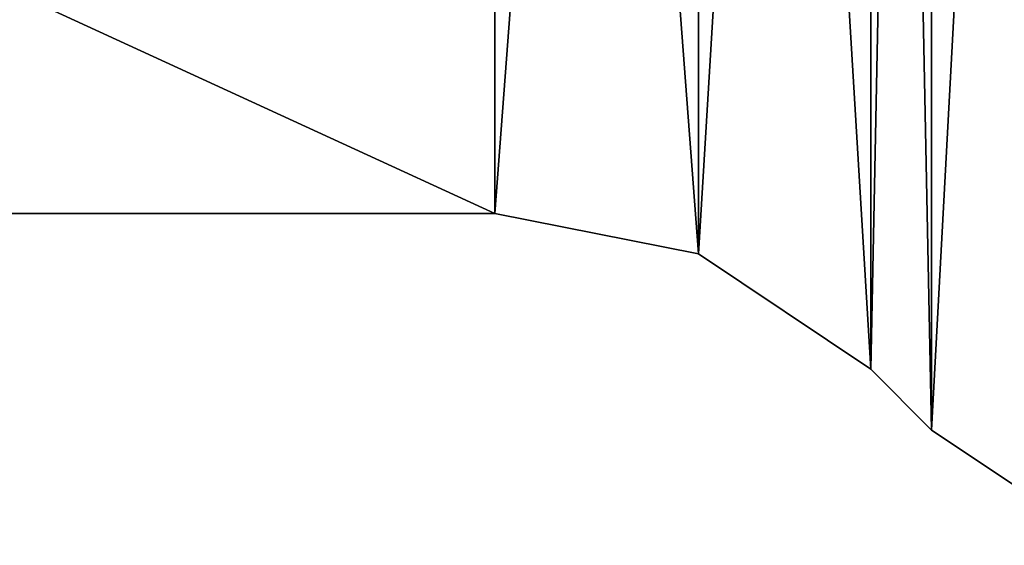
# Model space of a CAD drawing. Header units: inches. Extents: x -10 to 10, y -2.3 to 4.3.
# Tile 346 of 656: x -4.004 to -3.078, y -2.267 to -1.773. Entities that reach past the tile are written whole.
import ezdxf

# ---------------------------------------------------------------- set-up
doc = ezdxf.new("R2010")
doc.units = ezdxf.units.IN
doc.header["$LTSCALE"] = 65.185185
doc.header["$MEASUREMENT"] = 0
for name, color, linetype in [('11184', 7, 'CONTINUOUS'), ('11193', 7, 'CONTINUOUS'), ('11245', 7, 'CONTINUOUS'), ('11246', 7, 'CONTINUOUS'), ('11247', 7, 'CONTINUOUS'), ('11248', 7, 'CONTINUOUS')]:
    doc.layers.add(name, color=color, linetype=linetype)

msp = doc.modelspace()

# ---------------------------------------------------------------- linework, layer by layer
at = {"layer": '11184', "linetype": 'Continuous'}
for points in [[(-3.14645, 0.74855, 13.9861), (-2.98421, 0.85689, 13.9861), (-3.14645, -2.15855, 13.9861), (-3.14645, 0.74855, 13.9861)], [(-3.14645, -2.15855, 13.9861), (-2.98421, 0.85689, 13.9861), (-2.98421, -2.26689, 13.9861), (-3.14645, -2.15855, 13.9861)], [(-3.20355, 0.69145, 13.9861), (-3.14645, 0.74855, 13.9861), (-3.20355, -2.10145, 13.9861), (-3.20355, 0.69145, 13.9861)], [(-3.20355, -2.10145, 13.9861), (-3.14645, 0.74855, 13.9861), (-3.14645, -2.15855, 13.9861), (-3.20355, -2.10145, 13.9861)], [(-3.36579, 0.58311, 13.9861), (-3.20355, 0.69145, 13.9861), (-3.36579, -1.99311, 13.9861), (-3.36579, 0.58311, 13.9861)], [(-3.36579, -1.99311, 13.9861), (-3.20355, 0.69145, 13.9861), (-3.20355, -2.10145, 13.9861), (-3.36579, -1.99311, 13.9861)], [(-3.55711, 0.545, 13.9861), (-3.36579, 0.58311, 13.9861), (-3.55711, -1.955, 13.9861), (-3.55711, 0.545, 13.9861)], [(-3.55711, -1.955, 13.9861), (-3.36579, 0.58311, 13.9861), (-3.36579, -1.99311, 13.9861), (-3.55711, -1.955, 13.9861)], [(-9, -1.955, 13.9861), (-9, 0.545, 13.9861), (-3.55711, 0.545, 13.9861), (-9, -1.955, 13.9861)], [(-9, -1.955, 13.9861), (-3.55711, 0.545, 13.9861), (-3.55711, -1.955, 13.9861), (-9, -1.955, 13.9861)]]:
    msp.add_3dface(points, dxfattribs=at)
at = {"layer": '11193', "linetype": 'Continuous'}
for points in [[(-3.14645, 0.74855, 14.1431), (-2.98421, -2.26689, 14.1431), (-2.98421, 0.85689, 14.1431), (-3.14645, 0.74855, 14.1431)], [(-3.20355, 0.69145, 14.1431), (-3.14645, -2.15855, 14.1431), (-3.14645, 0.74855, 14.1431), (-3.20355, 0.69145, 14.1431)], [(-3.14645, -2.15855, 14.1431), (-2.98421, -2.26689, 14.1431), (-3.14645, 0.74855, 14.1431), (-3.14645, -2.15855, 14.1431)], [(-3.36579, 0.58311, 14.1431), (-3.20355, -2.10145, 14.1431), (-3.20355, 0.69145, 14.1431), (-3.36579, 0.58311, 14.1431)], [(-3.20355, -2.10145, 14.1431), (-3.14645, -2.15855, 14.1431), (-3.20355, 0.69145, 14.1431), (-3.20355, -2.10145, 14.1431)], [(-3.55711, 0.545, 14.1431), (-3.36579, -1.99311, 14.1431), (-3.36579, 0.58311, 14.1431), (-3.55711, 0.545, 14.1431)], [(-3.36579, -1.99311, 14.1431), (-3.20355, -2.10145, 14.1431), (-3.36579, 0.58311, 14.1431), (-3.36579, -1.99311, 14.1431)], [(-9, 0.545, 14.1431), (-9, -1.955, 14.1431), (-3.55711, -1.955, 14.1431), (-9, 0.545, 14.1431)], [(-3.55711, 0.545, 14.1431), (-9, 0.545, 14.1431), (-3.55711, -1.955, 14.1431), (-3.55711, 0.545, 14.1431)], [(-3.36579, -1.99311, 14.1431), (-3.55711, 0.545, 14.1431), (-3.55711, -1.955, 14.1431), (-3.36579, -1.99311, 14.1431)]]:
    msp.add_3dface(points, dxfattribs=at)
at = {"layer": '11245', "linetype": 'Continuous'}
for points in [[(-3.14645, -2.15855, 13.9861), (-2.98421, -2.26689, 13.9861), (-3.14645, -2.15855, 14.1431), (-3.14645, -2.15855, 13.9861)], [(-2.98421, -2.26689, 13.9861), (-2.98421, -2.26689, 14.1431), (-3.14645, -2.15855, 14.1431), (-2.98421, -2.26689, 13.9861)]]:
    msp.add_3dface(points, dxfattribs=at)
at = {"layer": '11246', "linetype": 'Continuous'}
for points in [[(-3.20355, -2.10145, 13.9861), (-3.14645, -2.15855, 13.9861), (-3.14645, -2.15855, 14.1431), (-3.20355, -2.10145, 13.9861)], [(-3.20355, -2.10145, 13.9861), (-3.14645, -2.15855, 14.1431), (-3.20355, -2.10145, 14.1431), (-3.20355, -2.10145, 13.9861)]]:
    msp.add_3dface(points, dxfattribs=at)
at = {"layer": '11247', "linetype": 'Continuous'}
for points in [[(-3.55711, -1.955, 13.9861), (-3.36579, -1.99311, 13.9861), (-3.55711, -1.955, 14.1431), (-3.55711, -1.955, 13.9861)], [(-3.36579, -1.99311, 13.9861), (-3.36579, -1.99311, 14.1431), (-3.55711, -1.955, 14.1431), (-3.36579, -1.99311, 13.9861)], [(-3.36579, -1.99311, 13.9861), (-3.20355, -2.10145, 13.9861), (-3.36579, -1.99311, 14.1431), (-3.36579, -1.99311, 13.9861)], [(-3.20355, -2.10145, 13.9861), (-3.20355, -2.10145, 14.1431), (-3.36579, -1.99311, 14.1431), (-3.20355, -2.10145, 13.9861)]]:
    msp.add_3dface(points, dxfattribs=at)
at = {"layer": '11248', "linetype": 'Continuous'}
for points in [[(-9, -1.955, 14.1431), (-9, -1.955, 13.9861), (-3.55711, -1.955, 13.9861), (-9, -1.955, 14.1431)], [(-9, -1.955, 14.1431), (-3.55711, -1.955, 13.9861), (-3.55711, -1.955, 14.1431), (-9, -1.955, 14.1431)]]:
    msp.add_3dface(points, dxfattribs=at)

doc.saveas('drawing.dxf')
